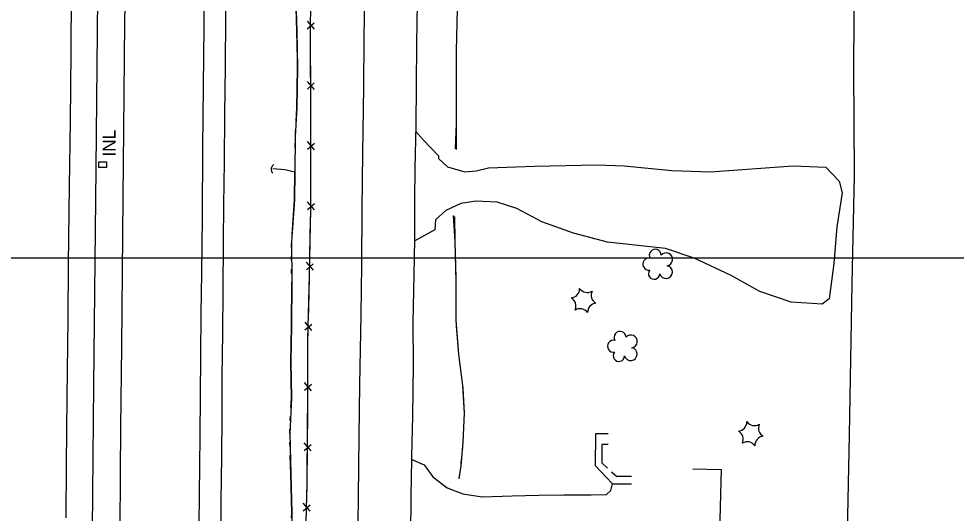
# Model space of a CAD drawing. Extents: x 591954 to 597000, y 198576 to 213500.
# Drawn here: x 594027.3 to 594460.7, y 203881.9 to 204110.5 of the extents above; entities that cross this region are included whole.
import ezdxf

# ---------------------------------------------------------------- set-up
doc = ezdxf.new("R2010")
doc.units = 0
for name, color, linetype in [('Level 10', 7, 'Continuous'), ('Level 11', 7, 'Continuous'), ('Level 15', 7, 'Continuous'), ('Level 17', 7, 'Continuous'), ('Level 18', 7, 'Continuous'), ('Level 19', 7, 'Continuous')]:
    doc.layers.add(name, color=color, linetype=linetype)

msp = doc.modelspace()

# ---------------------------------------------------------------- linework, layer by layer
at = {"layer": 'Level 10'}
for p in [(593000, 204000), (593500, 204000)]:
    msp.add_line(p, (595500, 204000), dxfattribs=at)
at = {"layer": 'Level 11'}
for points in [[(594184.08, 203865.39), (594184.33, 203889.39), (594184.74, 203917.64), (594185, 203941.38), (594185.54, 203973.78), (594185.91, 203996.67), (594186.13, 204022.67), (594186.41, 204048.36), (594186.78, 204079.04), (594187.01, 204101.02), (594187.31, 204123.23), (594187.63, 204140.3), (594187.65, 204155.7), (594187.8, 204173.21)], [(594051.94, 204167.1), (594051.74, 204148.94), (594051.35, 204095.32), (594051.1, 204063.06), (594050.58, 204033.09), (594050.21, 203997.29), (594049.96, 203971.79), (594049.62, 203935.61), (594049.24, 203904.46), (594049.14, 203879.75)], [(594077.01, 204168.23), (594076.84, 204143.22), (594076.25, 204108.83), (594075.73, 204059.21), (594075.43, 204028.14), (594075.13, 203993.36), (594074.89, 203959.06), (594074.36, 203921.8), (594074.2, 203900.32), (594073.82, 203847.86)], [(594113.64, 204169.88), (594113.24, 204136.84), (594112.89, 204106.74), (594112.57, 204079.36), (594112.28, 204051.12), (594112.03, 204018.74), (594111.86, 203992.87), (594111.54, 203974.38), (594111.35, 203954.64), (594111.07, 203917.53), (594110.5, 203876.87)], [(594123.52, 204170.32), (594123.39, 204149.86), (594123.2, 204132.62), (594122.89, 204111.39), (594122.7, 204088.31), (594122.48, 204066.36), (594122.23, 204044.19), (594122.01, 204024.59), (594121.86, 204007.53), (594121.69, 203984.86), (594121.46, 203965.25), (594121.24, 203945.06), (594121.13, 203926.88), (594120.97, 203908.11), (594120.76, 203887.54), (594120.6, 203867.31)], [(594209.05, 203906.86), (594209.08, 203908.36), (594209.51, 203926.82), (594209.76, 203950.63), (594209.7, 203970.04), (594210.03, 203992.14), (594210.39, 204008.52), (594210.39, 204026.82), (594210.52, 204041.33), (594210.96, 204061.34), (594211.15, 204079.58), (594211.4, 204099.32), (594211.69, 204117.68), (594211.78, 204131.86), (594212.01, 204148.05)], [(594208.46, 203857.31), (594208.57, 203871.74), (594208.67, 203889.88), (594209.05, 203906.86)]]:
    msp.add_lwpolyline(points, dxfattribs=at)
at = {"layer": 'Level 15'}
for p, q in [((594160.71, 204105.92), (594163.9, 204108.7)), ((594163.95, 204105.73), (594160.74, 204109.47)), ((594164.01, 204077.88), (594160.76, 204081.59)), ((594160.77, 204078.05), (594163.94, 204080.85)), ((594164.05, 204050.02), (594160.8, 204053.74)), ((594160.81, 204050.19), (594163.97, 204052.99)), ((594160.81, 204022.34), (594164, 204025.11)), ((594164.05, 204022.15), (594160.83, 204025.89)), ((594163.49, 203994.27), (594160.33, 203998.05)), ((594160.26, 203994.5), (594163.48, 203997.24)), ((594159.61, 203966.66), (594162.85, 203969.38)), ((594162.84, 203966.41), (594159.69, 203970.2)), ((594162.65, 203938.59), (594159.43, 203942.32)), ((594159.41, 203938.77), (594162.59, 203941.55)), ((594159.21, 203910.92), (594162.41, 203913.69)), ((594162.45, 203910.72), (594159.24, 203914.46)), ((594158.78, 203883.08), (594162.02, 203885.8)), ((594162.01, 203882.84), (594158.86, 203886.63))]:
    msp.add_line(p, q, dxfattribs=at)
for points in [[(594413.74, 204183.38), (594413.09, 204087.31), (594413.51, 204038.03), (594412.45, 203987.93), (594411.1, 203918.15), (594409.86, 203858.04), (594409.27, 203808.2), (594409.13, 203788.05), (594408.69, 203744.93)], [(594150.72, 203258.93), (594151.92, 203326.09), (594153.23, 203382.9), (594153.89, 203431.71), (594154.34, 203474.98), (594155.14, 203533.98), (594155.58, 203573.68), (594156.17, 203616.85), (594156.4, 203661.31), (594157.69, 203702.83), (594158.25, 203738.99), (594158.96, 203770.1), (594159.26, 203801.43), (594159.71, 203831.1), (594159.87, 203865.88), (594160.58, 203895.68), (594160.87, 203929.24), (594161.01, 203962.19), (594161.7, 203991.84), (594162.32, 204023.21), (594162.3, 204058.43), (594162.22, 204107.73), (594162.78, 204137.7), (594163.31, 204172.11)], [(594064.25, 204167.94), (594062.98, 204041.28), (594061.82, 203941.16), (594060.9, 203841.35), (594059.79, 203741.65), (594058.76, 203642.52), (594057.8, 203541.52), (594056.71, 203441.47), (594054.7, 203254.52)], [(594162.24, 204094.62), (594162.23, 204104.58)], [(594162.26, 204083.3), (594162.24, 204094.62)], [(594162.29, 204066.76), (594162.27, 204076.72)], [(594162.3, 204055.44), (594162.3, 204058.43), (594162.29, 204066.76)], [(594162.31, 204038.9), (594162.31, 204048.86)], [(594064.29, 204044.42), (594067.86, 204044.43), (594067.87, 204041.75), (594064.3, 204041.73), (594064.29, 204044.42)], [(594162.32, 204027.58), (594162.31, 204038.9)], [(594162.08, 204011.04), (594162.28, 204021)], [(594161.86, 203999.73), (594162.08, 204011.04)], [(594161.5, 203983.19), (594161.7, 203991.84), (594161.73, 203993.15)], [(594161.23, 203971.87), (594161.5, 203983.19)], [(594160.98, 203955.34), (594161.01, 203962.19), (594161.08, 203965.29)], [(594160.93, 203944.02), (594160.98, 203955.34)], [(594160.86, 203927.48), (594160.87, 203929.24), (594160.91, 203937.43)], [(594160.76, 203916.16), (594160.86, 203927.48)], [(594160.62, 203899.62), (594160.7, 203909.57)], [(594160.41, 203888.3), (594160.58, 203895.68), (594160.62, 203899.62)]]:
    msp.add_lwpolyline(points, dxfattribs=at)
msp.add_arc((594146.46, 204040.93), 2.5, 119.0794, 225.319, dxfattribs=at)
at = {"layer": 'Level 17'}
for points in [[(594210.89, 204058.39), (594214.47, 204054.37), (594221.31, 204047.12), (594221.27, 204046)], [(594221.27, 204046), (594225.53, 204042.11), (594233.48, 204039.79), (594238.69, 204040.3), (594244.42, 204041.61), (594265.75, 204042.44), (594294.53, 204043.05), (594307.1, 204042.52), (594329.18, 204040.32), (594347.13, 204039.71), (594385.18, 204042.48), (594400.35, 204042), (594406.58, 204035.5), (594407.99, 204030.09), (594405.44, 204014.28), (594404.02, 203997.33), (594401.87, 203981.05), (594398.66, 203978.65), (594384.33, 203979.47), (594369.89, 203984.5), (594356.69, 203991.84), (594339.48, 203999.85), (594326.22, 204004.3), (594299.46, 204007.27), (594283.76, 204011.42), (594269.18, 204016.65), (594257.51, 204022.75), (594248.46, 204025.82), (594238.67, 204026.17), (594231.6, 204025.1), (594224.71, 204021.94), (594219.98, 204017.66)], [(594219.98, 204017.66), (594219.7, 204013.01), (594210.38, 204007.85)], [(594299.82, 203918.71), (594293.93, 203918.59), (594293.71, 203904.06), (594298.82, 203898.63), (594301.77, 203895.5)], [(594299.73, 203913.7), (594296.91, 203913.66), (594296.82, 203905.21), (594299.53, 203902.76)], [(594209.05, 203906.86), (594214.71, 203904.36), (594218.65, 203898.82), (594225.29, 203893.65), (594232.53, 203890.93), (594241.48, 203889.6), (594255.46, 203889.99), (594267.77, 203890.33), (594279.29, 203890.38), (594291.84, 203890.51), (594299.03, 203890.61), (594301.05, 203892.38), (594301.77, 203895.5)], [(594301.37, 203901.09), (594303.71, 203898.97)], [(594310.56, 203898.95), (594303.71, 203898.97)], [(594338.94, 203902.41), (594352.04, 203902.23), (594351.5, 203884.91), (594351.18, 203872.38), (594338.4, 203872.54)], [(594301.77, 203895.5), (594310.5, 203895.54)]]:
    msp.add_lwpolyline(points, dxfattribs=at)
at = {"layer": 'Level 18'}
for centre, radius, start, end in [((594321.54, 204001.19), 2.78, 1.3946, 209.1675), ((594318.54, 203997.11), 2.78, 78.0716, 279.0826), ((594326.58, 203999.33), 2.97, 278.4237, 139.6575), ((594321, 203992.72), 2.61, 140.7797, 358.7123), ((594326.47, 203993.48), 2.97, 196.0745, 79.0477), ((594282.29, 203985.75), 4.3, 275.2113, 0.9762), ((594290.1, 203988.3), 4.3, 215.2113, 300.9762), ((594280.59, 203977.7), 4.3, 335.2113, 60.9762), ((594296.22, 203982.81), 4.3, 155.2113, 240.9762), ((594286.71, 203972.21), 4.3, 35.2113, 120.9762), ((594294.53, 203974.77), 4.3, 95.2113, 180.9762), ((594305.26, 203963.23), 2.78, 1.3946, 209.1675), ((594310.3, 203961.37), 2.97, 278.4237, 139.6575), ((594302.26, 203959.15), 2.78, 78.0716, 279.0826), ((594304.72, 203954.75), 2.61, 140.7797, 358.7123), ((594310.19, 203955.51), 2.97, 196.0745, 79.0477), ((594359.6, 203924.21), 4.3, 275.2113, 0.9762), ((594367.41, 203926.76), 4.3, 215.2113, 300.9762), ((594373.53, 203921.27), 4.3, 155.2113, 240.9762), ((594357.9, 203916.16), 4.3, 335.2113, 60.9762), ((594371.83, 203913.23), 4.3, 95.2113, 180.9762), ((594364.02, 203910.67), 4.3, 35.2113, 120.9762)]:
    msp.add_arc(centre, radius, start, end, dxfattribs=at)
at = {"layer": 'Level 19'}
for points in [[(594157.82, 204171.86), (594156.9, 204161.65), (594155.73, 204142.49), (594155.32, 204124.14), (594155.79, 204104.81), (594156.23, 204087.86), (594155.92, 204069.29), (594155.14, 204056.17), (594154.96, 204039.69)], [(594231.03, 204148.92), (594230.74, 204134.99), (594229.93, 204114.87), (594229.53, 204095.66), (594229.56, 204074.91), (594229.45, 204061.94), (594229.03, 204050.41)], [(594156.12, 204091.96), (594155.79, 204104.81), (594155.4, 204120.95)], [(594229.82, 204109.94), (594229.78, 204107.94)], [(594229.7, 204103.94), (594229.66, 204101.94)], [(594229.58, 204097.94), (594229.53, 204095.66), (594229.56, 204074.91), (594229.51, 204068.94)], [(594155.55, 204062.97), (594155.92, 204069.29), (594156.23, 204087.86), (594156.12, 204091.96)], [(594229.51, 204068.94), (594229.45, 204061.94), (594229.55, 204050.15)], [(594155.19, 204056.98), (594155.31, 204058.98)], [(594155.08, 204050.98), (594155.11, 204052.98)], [(594155.02, 204044.98), (594155.04, 204046.98)], [(594154.96, 204039.69), (594150.35, 204040.65), (594144.7, 204041.23)], [(594154.96, 204039.69), (594150.35, 204040.65), (594144.7, 204041.23)], [(594154.96, 204039.69), (594154.76, 204026.85), (594153.45, 204007.37), (594153.48, 203988.64), (594153.45, 203968.59), (594153.15, 203951.92), (594153.34, 203935.08), (594152.56, 203918.79), (594153.05, 203899.99), (594153.48, 203882.06), (594153.37, 203864.35)], [(594153.67, 204010.73), (594154.76, 204026.85), (594154.96, 204039.69)], [(594154.98, 204040.98), (594154.96, 204039.69)], [(594228.05, 204019.6), (594228.96, 204007.5), (594229.37, 203988.88), (594229.3, 203971.16), (594230.62, 203955.38), (594232.46, 203941.01), (594233.15, 203928.15), (594232.55, 203914.83), (594231.61, 203903.85), (594230.72, 203897.92)], [(594228.68, 204019.16), (594228.96, 204007.5), (594229.33, 203990.64)], [(594153.45, 204004.74), (594153.45, 204006.74)], [(594153.46, 203998.74), (594153.46, 204000.74)], [(594153.47, 203992.74), (594153.47, 203994.74)], [(594153.29, 203959.74), (594153.45, 203968.59), (594153.48, 203988.64), (594153.48, 203988.74)], [(594229.36, 203986.64), (594229.35, 203984.64)], [(594229.33, 203980.64), (594229.33, 203978.64)], [(594229.31, 203974.64), (594229.3, 203972.64)], [(594229.51, 203968.65), (594230.62, 203955.38), (594232.46, 203941.01), (594232.53, 203939.82)], [(594153.13, 203930.75), (594153.34, 203935.08), (594153.15, 203951.92), (594153.29, 203959.74)], [(594232.53, 203939.82), (594233.15, 203928.15), (594232.55, 203914.83), (594232.21, 203910.86)], [(594152.84, 203924.75), (594152.94, 203926.75)], [(594152.56, 203918.76), (594152.56, 203918.79), (594152.65, 203920.76)], [(594152.72, 203912.76), (594152.67, 203914.76)], [(594153.47, 203879.77), (594153.48, 203882.06), (594153.05, 203899.99), (594152.82, 203908.76)], [(594231.86, 203906.88), (594231.69, 203904.88)], [(594231.17, 203900.92), (594230.73, 203897.96)]]:
    msp.add_lwpolyline(points, dxfattribs=at)

# ---------------------------------------------------------------- texts
at = {"layer": 'Level 15'}
msp.add_text('INL', height=6, rotation=90, dxfattribs=at).set_placement((594072.06, 204046.77))

doc.saveas('drawing.dxf')
